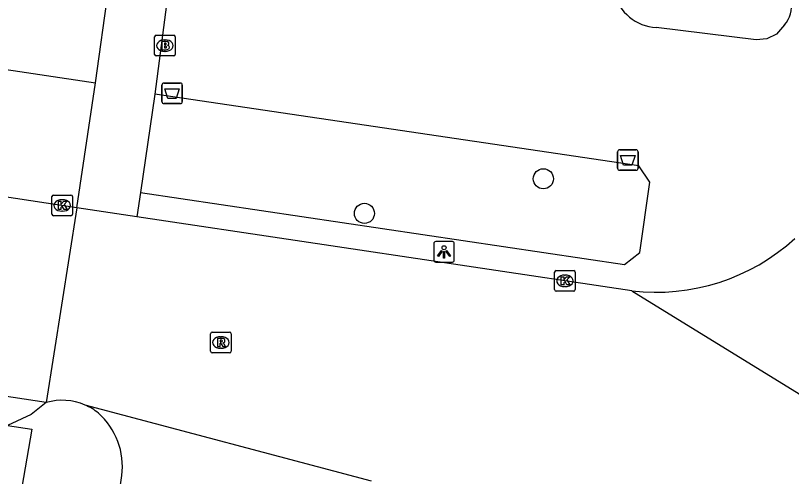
# Model space of a CAD drawing. Extents: x 163010 to 163853, y 382793 to 383982.
# Drawn here: x 163691.78 to 163729.5, y 383394.75 to 383417.14 of the extents above; entities that cross this region are included whole.
import ezdxf

# ---------------------------------------------------------------- set-up
doc = ezdxf.new("R2010")
doc.units = 0
for name, color, linetype in [('IMGEO_Afvalbak', 7, 'Continuous'), ('IMGEO_Boom', 7, 'Continuous'), ('IMGEO_Brandkraan', 7, 'Continuous'), ('IMGEO_Kolk', 7, 'Continuous'), ('IMGEO_Lichtpunt', 7, 'Continuous'), ('IMGEO_Rijbaan_lokaal_gesloten', 7, 'Continuous'), ('IMGEO_Rijbaan_lokaal_open', 7, 'Continuous'), ('IMGEO_Rioolput', 7, 'Continuous'), ('IMGEO_Voetpad_open', 7, 'Continuous')]:
    doc.layers.add(name, color=color, linetype=linetype)

msp = doc.modelspace()

# ---------------------------------------------------------------- linework, layer by layer
at = {"layer": 'IMGEO_Afvalbak'}
for p, q in [((163698.892, 383412.96), (163698.892, 383413.76)), ((163698.892, 383413.76), (163698.892, 383412.96)), ((163698.992, 383413.86), (163699.782, 383413.86)), ((163699.782, 383413.86), (163698.992, 383413.86)), ((163699.882, 383413.76), (163699.882, 383412.96)), ((163699.882, 383412.96), (163699.882, 383413.76)), ((163699.782, 383412.86), (163698.992, 383412.86)), ((163698.992, 383412.86), (163699.782, 383412.86)), ((163721.148, 383410.619), (163721.938, 383410.619)), ((163721.938, 383410.619), (163721.148, 383410.619)), ((163721.048, 383409.719), (163721.048, 383410.519)), ((163721.048, 383410.519), (163721.048, 383409.719)), ((163722.038, 383410.519), (163722.038, 383409.719)), ((163722.038, 383409.719), (163722.038, 383410.519)), ((163721.938, 383409.619), (163721.148, 383409.619)), ((163721.148, 383409.619), (163721.938, 383409.619))]:
    msp.add_line(p, q, dxfattribs=at)
for points in [[(163699.035, 383413.574), (163699.739, 383413.574), (163699.59, 383413.104), (163699.184, 383413.104), (163699.035, 383413.574)], [(163721.191, 383410.333), (163721.895, 383410.333), (163721.746, 383409.863), (163721.34, 383409.863), (163721.191, 383410.333)]]:
    msp.add_lwpolyline(points, dxfattribs=at)
for centre, start, end in [((163698.992, 383413.76), 90, 180), ((163698.992, 383413.76), 90, 180), ((163699.782, 383413.76), 0, 90), ((163699.782, 383413.76), 360, 90), ((163698.992, 383412.96), 180, 270), ((163698.992, 383412.96), 180, 270), ((163699.782, 383412.96), 270, 0), ((163699.782, 383412.96), 270, 0), ((163721.148, 383410.519), 90, 180), ((163721.148, 383410.519), 90, 180), ((163721.938, 383410.519), 0, 90), ((163721.938, 383410.519), 360, 90), ((163721.148, 383409.719), 180, 270), ((163721.148, 383409.719), 180, 270), ((163721.938, 383409.719), 270, 0), ((163721.938, 383409.719), 270, 0)]:
    msp.add_arc(centre, 0.1, start, end, dxfattribs=at)
at = {"layer": 'IMGEO_Boom'}
for centre in [(163717.436, 383409.209), (163708.736, 383407.528)]:
    msp.add_circle(centre, 0.489, dxfattribs=at)
at = {"layer": 'IMGEO_Brandkraan'}
for p, q in [((163698.537, 383415.252), (163698.537, 383416.104)), ((163698.612, 383416.178), (163699.464, 383416.178)), ((163699.025, 383415.958), (163699.05, 383415.958)), ((163699.538, 383416.104), (163699.538, 383415.252)), ((163699.464, 383415.178), (163698.612, 383415.178)), ((163699.048, 383415.398), (163699.023, 383415.398))]:
    msp.add_line(p, q, dxfattribs=at)
for points in [[(163698.537, 383415.252), (163698.537, 383416.104)], [(163698.612, 383416.178), (163699.464, 383416.178)], [(163698.885, 383415.878), (163698.885, 383415.478), (163699.098, 383415.478)], [(163699.116, 383415.878), (163698.885, 383415.878)], [(163699.538, 383416.104), (163699.538, 383415.252)], [(163699.064, 383415.797), (163699.01, 383415.797), (163699.01, 383415.721)], [(163699.01, 383415.721), (163699.063, 383415.721)], [(163699.072, 383415.645), (163699.01, 383415.645), (163699.01, 383415.564)], [(163699.01, 383415.564), (163699.072, 383415.564)], [(163699.464, 383415.178), (163698.612, 383415.178)]]:
    msp.add_lwpolyline(points, dxfattribs=at)
for centre, radius, start, end in [((163698.614, 383416.102), 0.0765, 91.552, 178.448), ((163698.614, 383416.102), 0.0765, 91.552, 178.448), ((163699.12, 383415.733), 0.145, 59.4692, 91.5367), ((163699.145, 383415.78), 0.0922, 285.5137, 58.1501), ((163699.462, 383416.102), 0.0765, 1.552, 88.448), ((163699.462, 383416.102), 0.0765, 1.552, 88.448), ((163699.065, 383415.759), 0.0379, 267.8285, 90.9355), ((163699.073, 383415.604), 0.0404, 269.8759, 90.5077), ((163699.104, 383415.729), 0.251, 268.6676, 293.5347), ((163699.15, 383415.588), 0.105, 301.3115, 78.989), ((163698.614, 383415.254), 0.0765, 181.552, 268.448), ((163698.614, 383415.254), 0.0765, 181.552, 268.448), ((163699.462, 383415.254), 0.0765, 271.552, 358.448), ((163699.462, 383415.254), 0.0765, 271.552, 358.448)]:
    msp.add_arc(centre, radius, start, end, dxfattribs=at)
for centre, major_axis, ratio, start_param, end_param in [((163699.024, 383415.678), (-0.387, 0.002), 0.722429, 4.712389, 7.853982), ((163699.049, 383415.678), (-0.39, 0.002), 0.717154, 1.570796, 4.712389)]:
    msp.add_ellipse(centre, major_axis=major_axis, ratio=ratio, start_param=start_param, end_param=end_param, dxfattribs=at)
at = {"layer": 'IMGEO_Kolk'}
for p, q in [((163693.542, 383407.488), (163693.542, 383408.34)), ((163693.617, 383408.414), (163694.469, 383408.414)), ((163694.543, 383408.34), (163694.543, 383407.488)), ((163694.03, 383408.194), (163694.055, 383408.194)), ((163694.053, 383407.634), (163694.028, 383407.634)), ((163694.469, 383407.414), (163693.617, 383407.414)), ((163717.984, 383403.823), (163717.984, 383404.675)), ((163718.059, 383404.749), (163718.911, 383404.749)), ((163718.472, 383404.529), (163718.497, 383404.529)), ((163718.985, 383404.675), (163718.985, 383403.823)), ((163718.911, 383403.749), (163718.059, 383403.749)), ((163718.495, 383403.969), (163718.47, 383403.969))]:
    msp.add_line(p, q, dxfattribs=at)
for points in [[(163693.542, 383407.488), (163693.542, 383408.34)], [(163693.617, 383408.414), (163694.469, 383408.414)], [(163694.543, 383408.34), (163694.543, 383407.488)], [(163693.863, 383408.114), (163693.986, 383408.114), (163693.986, 383407.963), (163694.116, 383408.114), (163694.28, 383408.114), (163694.134, 383407.963), (163694.287, 383407.714), (163694.135, 383407.714), (163694.05, 383407.878), (163693.986, 383407.811), (163693.986, 383407.714), (163693.863, 383407.714), (163693.863, 383408.114)], [(163694.469, 383407.414), (163693.617, 383407.414)], [(163717.984, 383403.823), (163717.984, 383404.675)], [(163718.059, 383404.749), (163718.911, 383404.749)], [(163718.985, 383404.675), (163718.985, 383403.823)], [(163718.305, 383404.449), (163718.428, 383404.449), (163718.428, 383404.298), (163718.558, 383404.449), (163718.722, 383404.449), (163718.576, 383404.298), (163718.729, 383404.049), (163718.577, 383404.049), (163718.492, 383404.213), (163718.428, 383404.146), (163718.428, 383404.049), (163718.305, 383404.049), (163718.305, 383404.449)], [(163718.911, 383403.749), (163718.059, 383403.749)]]:
    msp.add_lwpolyline(points, dxfattribs=at)
for centre, start, end in [((163693.619, 383408.338), 91.552, 178.448), ((163693.619, 383408.338), 91.552, 178.448), ((163694.467, 383408.338), 1.552, 88.448), ((163694.467, 383408.338), 1.552, 88.448), ((163693.619, 383407.49), 181.552, 268.448), ((163693.619, 383407.49), 181.552, 268.448), ((163694.467, 383407.49), 271.552, 358.448), ((163694.467, 383407.49), 271.552, 358.448), ((163718.061, 383404.673), 91.552, 178.448), ((163718.061, 383404.673), 91.552, 178.448), ((163718.909, 383404.673), 1.552, 88.448), ((163718.909, 383404.673), 1.552, 88.448), ((163718.061, 383403.825), 181.552, 268.448), ((163718.061, 383403.825), 181.552, 268.448), ((163718.909, 383403.825), 271.552, 358.448), ((163718.909, 383403.825), 271.552, 358.448)]:
    msp.add_arc(centre, 0.0765, start, end, dxfattribs=at)
for centre, major_axis, ratio, start_param, end_param in [((163694.029, 383407.914), (-0.387, 0.002), 0.722429, 4.712389, 7.853982), ((163694.054, 383407.914), (-0.39, 0.002), 0.717154, 1.570796, 4.712389), ((163718.471, 383404.249), (-0.387, 0.002), 0.722429, 4.712389, 7.853982), ((163718.496, 383404.249), (-0.39, 0.002), 0.717154, 1.570796, 4.712389)]:
    msp.add_ellipse(centre, major_axis=major_axis, ratio=ratio, start_param=start_param, end_param=end_param, dxfattribs=at)
at = {"layer": 'IMGEO_Lichtpunt'}
for p, q in [((163712.11, 383406.061), (163712.11, 383405.254)), ((163712.11, 383406.061), (163712.11, 383405.254)), ((163713.012, 383406.156), (163712.204, 383406.156)), ((163713.012, 383406.156), (163712.204, 383406.156)), ((163713.106, 383405.254), (163713.106, 383406.061)), ((163713.106, 383405.254), (163713.106, 383406.061)), ((163712.204, 383405.16), (163713.012, 383405.16)), ((163712.204, 383405.16), (163713.012, 383405.16))]:
    msp.add_line(p, q, dxfattribs=at)
for points in [[(163712.484, 383405.725), (163712.523, 383405.697), (163712.335, 383405.435), (163712.297, 383405.462), (163712.484, 383405.725)], [(163712.586, 383405.677), (163712.633, 383405.677), (163712.633, 383405.355), (163712.586, 383405.355), (163712.586, 383405.677)], [(163712.696, 383405.697), (163712.734, 383405.724), (163712.921, 383405.462), (163712.882, 383405.434), (163712.696, 383405.697)]]:
    msp.add_lwpolyline(points, dxfattribs=at)
msp.add_circle((163712.609, 383405.859), 0.0994, dxfattribs=at)
for centre, start, end in [((163712.204, 383406.061), 90, 180), ((163712.204, 383406.061), 90, 180), ((163713.012, 383406.061), 0, 90), ((163713.012, 383406.061), 0, 90), ((163712.204, 383405.254), 180, 270), ((163712.204, 383405.254), 180, 270), ((163713.012, 383405.254), 270, 0), ((163713.012, 383405.254), 270, 360)]:
    msp.add_arc(centre, 0.0946, start, end, dxfattribs=at)
at = {"layer": 'IMGEO_Rijbaan_lokaal_gesloten'}
for points in [[(163694.749, 383407.803), (163671.004, 383411.416)], [(163694.749, 383407.803), (163693.27, 383398.339)], [(163693.27, 383398.339), (163645.136, 383405.621)]]:
    msp.add_lwpolyline(points, dxfattribs=at)
at = {"layer": 'IMGEO_Rijbaan_lokaal_open'}
for points in [[(163697.667, 383407.367), (163694.749, 383407.803)], [(163721.742, 383403.771), (163697.667, 383407.367)], [(163721.742, 383403.771), (163732.614, 383397.074)], [(163709.083, 383394.513), (163695.156, 383398.218)], [(163694.854, 383381.168), (163696.304, 383390.335), (163696.947, 383394.796)]]:
    msp.add_lwpolyline(points, dxfattribs=at)
for centre, radius, start, end in [((163722.936, 383413.682), 9.983, 263.1295, 312.3546), ((163694.044, 383395.643), 2.805, 66.6419, 106.0163), ((163694.046, 383395.637), 2.81, 51.1733, 66.7182), ((163693.47, 383395.217), 3.502, 353.0883, 48.1481)]:
    msp.add_arc(centre, radius, start, end, dxfattribs=at)
at = {"layer": 'IMGEO_Rioolput'}
for p, q in [((163701.258, 383400.829), (163701.258, 383401.681)), ((163701.333, 383401.755), (163702.185, 383401.755)), ((163701.746, 383401.535), (163701.771, 383401.535)), ((163702.259, 383401.681), (163702.259, 383400.829)), ((163702.185, 383400.755), (163701.333, 383400.755)), ((163701.769, 383400.975), (163701.744, 383400.975))]:
    msp.add_line(p, q, dxfattribs=at)
for points in [[(163701.258, 383400.829), (163701.258, 383401.681)], [(163701.333, 383401.755), (163702.185, 383401.755)], [(163702.259, 383401.681), (163702.259, 383400.829)], [(163701.847, 383401.453), (163701.595, 383401.455), (163701.595, 383401.055)], [(163701.595, 383401.055), (163701.719, 383401.055), (163701.719, 383401.217), (163701.73, 383401.217)], [(163701.773, 383401.374), (163701.719, 383401.374), (163701.719, 383401.293)], [(163701.719, 383401.293), (163701.771, 383401.293)], [(163701.777, 383401.188), (163701.848, 383401.055), (163701.988, 383401.055), (163701.923, 383401.181)], [(163702.185, 383400.755), (163701.333, 383400.755)]]:
    msp.add_lwpolyline(points, dxfattribs=at)
for centre, radius, start, end in [((163701.335, 383401.679), 0.0765, 91.552, 178.448), ((163701.335, 383401.679), 0.0765, 91.552, 178.448), ((163702.183, 383401.679), 0.0765, 1.552, 88.448), ((163702.183, 383401.679), 0.0765, 1.552, 88.448), ((163701.729, 383401.164), 0.0533, 26.0293, 88.6989), ((163701.755, 383401.482), 0.19, 274.7715, 282.9687), ((163701.779, 383401.278), 0.0964, 77.0061, 93.1865), ((163701.793, 383401.335), 0.0378, 276.6634, 79.6772), ((163701.846, 383401.343), 0.109, 350.3612, 89.416), ((163701.844, 383401.343), 0.112, 277.5842, 350.9817), ((163701.828, 383401.128), 0.108, 29.5134, 73.7905), ((163701.335, 383400.831), 0.0765, 181.552, 268.448), ((163701.335, 383400.831), 0.0765, 181.552, 268.448), ((163702.183, 383400.831), 0.0765, 271.552, 358.448), ((163702.183, 383400.831), 0.0765, 271.552, 358.448)]:
    msp.add_arc(centre, radius, start, end, dxfattribs=at)
for centre, major_axis, ratio, start_param, end_param in [((163701.745, 383401.255), (-0.387, 0.002), 0.722429, 4.712389, 7.853982), ((163701.77, 383401.255), (-0.39, 0.002), 0.717154, 1.570796, 4.712389)]:
    msp.add_ellipse(centre, major_axis=major_axis, ratio=ratio, start_param=start_param, end_param=end_param, dxfattribs=at)
at = {"layer": 'IMGEO_Voetpad_open'}
for points in [[(163699.672, 383421.669), (163699.44, 383420.191), (163698.555, 383413.311)], [(163695.659, 383413.874), (163696.29, 383418.425)], [(163671.004, 383411.416), (163671.935, 383417.417), (163695.659, 383413.874)], [(163729.16, 383416.683), (163728.771, 383416.231), (163728.304, 383416), (163727.785, 383415.958), (163722.923, 383416.553)], [(163694.749, 383407.803), (163695.659, 383413.874)], [(163697.858, 383408.543), (163721.382, 383405.047), (163722.123, 383405.627), (163722.618, 383409.043), (163722.079, 383409.835), (163698.555, 383413.311)], [(163698.555, 383413.311), (163697.858, 383408.543)], [(163697.858, 383408.543), (163697.667, 383407.367)], [(163693.27, 383398.339), (163692.532, 383397.756), (163691.381, 383397.22)], [(163691.381, 383397.22), (163692.568, 383397.047), (163691.583, 383391.31)]]:
    msp.add_lwpolyline(points, dxfattribs=at)
for centre, radius, start, end in [((163723.051, 383418.788), 2.239, 193.9306, 266.7288), ((163728.113, 383417.587), 1.383, 319.2159, 10.2148)]:
    msp.add_arc(centre, radius, start, end, dxfattribs=at)

doc.saveas('drawing.dxf')
